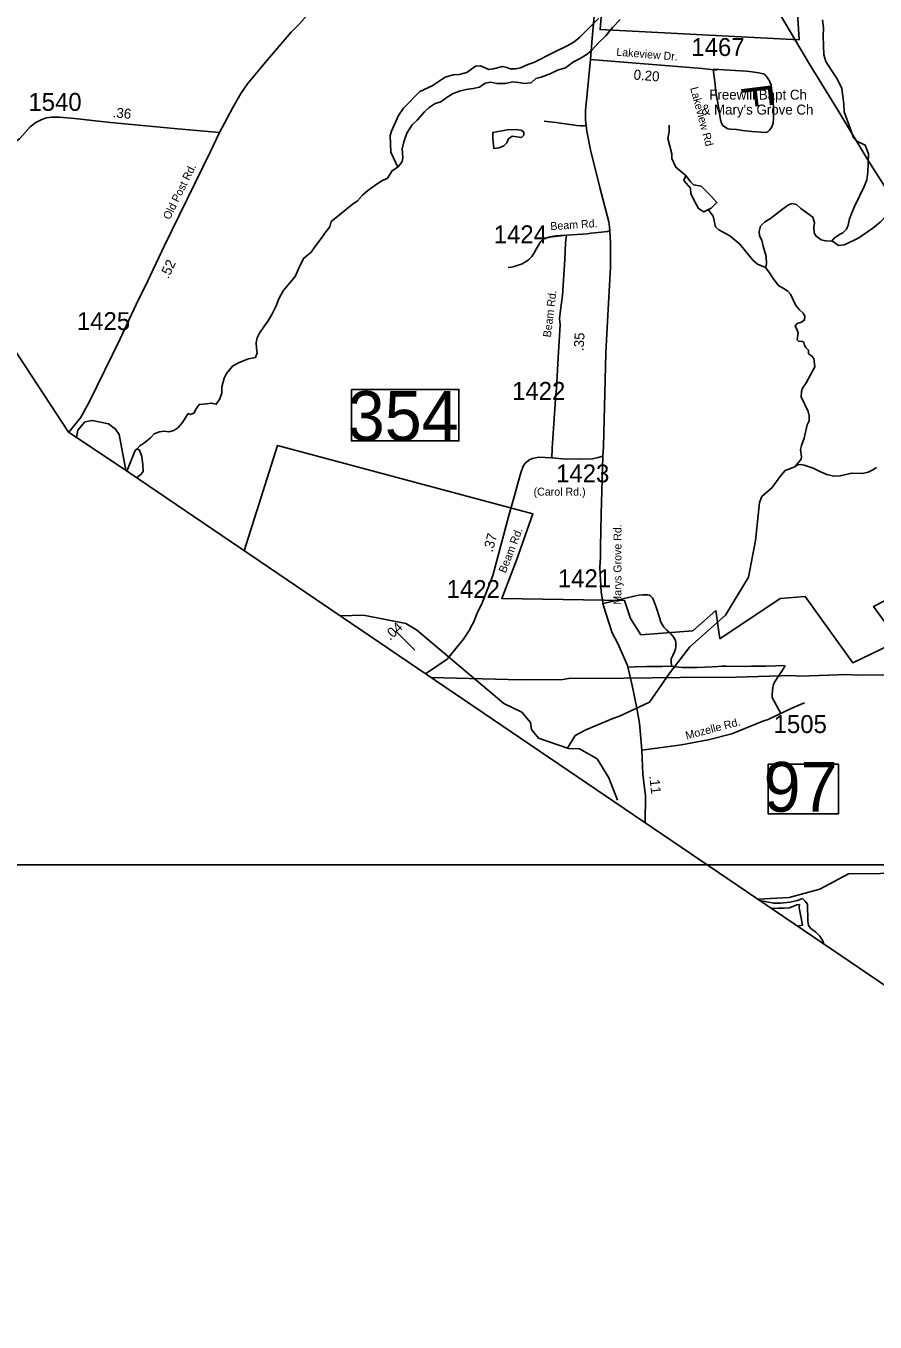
# Model space of a CAD drawing. Extents: x 1268485 to 1426702, y 514839 to 616766.
# Drawn here: x 1284426 to 1291429, y 584743 to 595436 of the extents above; entities that cross this region are included whole.
import ezdxf

# ---------------------------------------------------------------- set-up
doc = ezdxf.new("R2010")
doc.units = 0
for name, color, linetype in [('Old_Level_10', 7, 'Continuous'), ('Old_Level_11', 7, 'Continuous'), ('Old_Level_17', 7, 'Continuous'), ('Old_Level_22', 7, 'Continuous'), ('Old_Level_31', 7, 'Continuous'), ('Old_Level_32', 7, 'Continuous'), ('Old_Level_35', 7, 'Continuous'), ('Old_Level_48', 7, 'Continuous'), ('Old_Level_49', 7, 'Continuous'), ('Old_Level_50', 7, 'Continuous'), ('Old_Level_52', 7, 'Continuous'), ('Old_Level_56', 7, 'Continuous'), ('Old_Level_59', 7, 'Continuous'), ('Old_Level_62', 7, 'Continuous'), ('Old_Level_63', 7, 'Continuous'), ('Old_Level_8', 7, 'Continuous')]:
    doc.layers.add(name, color=color, linetype=linetype)

msp = doc.modelspace()

# ---------------------------------------------------------------- linework, layer by layer
at = {"layer": 'Old_Level_17'}
msp.add_line((1287633.601, 590286.276), (1287477.814, 590442.17), dxfattribs=at)
at = {"layer": 'Old_Level_22'}
msp.add_line((1290538.797, 594807.428), (1290538.797, 594807.428), dxfattribs=at)
at = {"layer": 'Old_Level_31'}
for p, q in [((1287832.422, 590149.716), (1287832.422, 590149.716)), ((1289463.669, 589808.514), (1289463.669, 589808.514))]:
    msp.add_line(p, q, dxfattribs=at)
for points in [[(1287110.158, 592437.603), (1287997.219, 592437.603), (1287997.219, 592012.174), (1287110.158, 592012.174), (1287110.158, 592437.603)], [(1290546.799, 589345.174), (1291127.281, 589345.174), (1291127.281, 588936.1), (1290546.799, 588936.1), (1290546.799, 589345.174)]]:
    msp.add_lwpolyline(points, dxfattribs=at)
at = {"layer": 'Old_Level_32'}
for points in [[(1288622.05, 597079.622), (1288572.393, 597038.158), (1288497.215, 596983.49), (1288260.148, 596824.586), (1287944.218, 596628.834), (1287817.925, 596537.729), (1287660.673, 596409.627), (1287589.144, 596345.233), (1287521.339, 596276.962), (1287404.685, 596167.653), (1287119.817, 595892.644), (1286723.931, 595500.009), (1286678.393, 595451.758), (1286614.957, 595384.542), (1286400.649, 595135.726), (1286252.429, 594959.218), (1286198.695, 594877.861), (1286130.586, 594756.275), (1286065.2, 594633.367), (1286021.61, 594555.394)], [(1288622.05, 597079.622), (1288726.94, 596969.93), (1288923.097, 596796.803), (1289010.597, 596695.735), (1289044.114, 596656.904), (1289074.104, 596609.248), (1289096.096, 596576.098), (1289121.978, 596523.235), (1289142.904, 596459.219), (1289154.67, 596351.428), (1289158.757, 596231.164), (1289145.135, 596022.353), (1289135.047, 595786.899), (1289122.674, 595639.228), (1289095.159, 595335.828), (1289082.775, 595157.988)], [(1289082.775, 595157.988), (1289041.609, 594739.092), (1289041.609, 594661.118), (1289051.144, 594568.608), (1289082.925, 594413.521), (1289159.002, 594103.52), (1289232.124, 593819.506), (1289239.039, 593775.344), (1289240.316, 593749.305)], [(1289082.775, 595157.988), (1290003.663, 595083.537), (1290126.148, 595069.92)], [(1284198.054, 594504.626), (1284225.952, 594489.207), (1284253.161, 594480.304), (1284301.667, 594475.488), (1284330.041, 594477.228), (1284355.412, 594489.536), (1284373.446, 594503.419), (1284419.305, 594557.287), (1284461.177, 594603.175), (1284509.029, 594639.087), (1284550.9, 594661.032), (1284592.771, 594678.988), (1284640.623, 594682.979), (1284704.427, 594682.979), (1284828.046, 594671.008), (1285125.131, 594639.087), (1285649.515, 594589.209), (1286021.61, 594555.394)], [(1286021.61, 594555.394), (1285949.414, 594400.768), (1285565.272, 593619.711), (1285431.777, 593332.926), (1285336.423, 593138.653), (1285202.927, 592855.833), (1284946.833, 592332.485), (1284875.999, 592202.97), (1284780.3, 592083.395)], [(1288883.157, 593710.07), (1288743.511, 593693.381), (1288701.88, 593681.024)], [(1288762.163, 591873.773), (1288765.387, 591953.036), (1288792.906, 592355.473), (1288800.669, 592447.251), (1288814.386, 592698.941), (1288831.716, 592973.241), (1288829.952, 592997.952), (1288826.424, 593020.898), (1288835.244, 593089.735), (1288850.064, 593213.284), (1288869.469, 593509.813), (1288875.668, 593646.188), (1288883.157, 593710.07)], [(1289240.316, 593749.305), (1289222.289, 593739.271), (1289116.443, 593728.68), (1289084.689, 593725.15), (1289056.464, 593721.62), (1288883.157, 593710.07)], [(1289240.316, 593749.305), (1289242.074, 593737.264), (1289247.305, 593651.426), (1289245.942, 593443.937), (1289225.228, 593049.255), (1289209.588, 592739.412), (1289188.651, 591967.443), (1289184.6, 591885.483)], [(1287913.315, 590229.746), (1287970.922, 590301.203), (1288033.583, 590377.856), (1288086.709, 590457.151), (1288098.969, 590482.261), (1288118.039, 590513.979), (1288153.457, 590605.169), (1288184.787, 590668.605), (1288276.055, 590902.525), (1288409.55, 591398.121), (1288458.589, 591569.927), (1288485.833, 591671.689), (1288506.267, 591748.342), (1288528.062, 591805.17), (1288544.408, 591828.959), (1288581.187, 591859.355), (1288602.983, 591868.606), (1288654.208, 591878.548), (1288762.163, 591873.773)], [(1288762.163, 591873.773), (1288850.041, 591865.602), (1288998.022, 591861.999), (1289098.825, 591864.642), (1289145.14, 591876.537), (1289184.6, 591885.483)], [(1289184.6, 591885.483), (1289171.13, 591409.4), (1289164.305, 591135.511), (1289164.255, 591053.471), (1289160.164, 590969.511), (1289169.366, 590765.156), (1289190.403, 590652.542), (1289231.109, 590521.579), (1289261.099, 590429.796), (1289306.805, 590341.644), (1289388.381, 590159.511), (1289424.479, 589994.501), (1289464.552, 589808.514)], [(1287721.032, 590090.55), (1287898.924, 590211.894), (1287913.315, 590229.746)], [(1289504.898, 589459.899), (1289833.02, 589505.79), (1290052.826, 589545.504), (1290246.876, 589596.691), (1290504.435, 589699.064), (1290548.187, 589714.759), (1290696.721, 589785.552), (1290762.916, 589815.491), (1290846.67, 589850.859)], [(1289464.552, 589808.514), (1289485.845, 589683.707), (1289504.898, 589459.899)], [(1289504.898, 589459.899), (1289514.622, 589263.718), (1289534.533, 589085.001), (1289532.544, 588862.016)]]:
    msp.add_lwpolyline(points, dxfattribs=at)
at = {"layer": 'Old_Level_35'}
for points in [[(1290093.282, 595079.806), (1290365.899, 595061.608), (1290415.214, 595056.687), (1290466.17, 595049.561), (1290508.923, 595039.77), (1290523.994, 595028.646), (1290542.654, 595007.269), (1290550.036, 594995.274), (1290557.418, 594983.227), (1290563.979, 594965.9), (1290570.746, 594948.522), (1290578.538, 594897.515), (1290586.228, 594846.508), (1290588.791, 594805.754), (1290591.251, 594765), (1290591.354, 594719.632), (1290591.661, 594674.213), (1290587.663, 594632.332), (1290574.745, 594596.703)], [(1290574.745, 594596.703), (1290559.161, 594575.788), (1290543.167, 594561.947), (1290524.917, 594556.103), (1290412.241, 594563.69), (1290334.731, 594573.072), (1290285.724, 594580.607), (1290238.664, 594583.734), (1290215.903, 594588.194), (1290193.963, 594601.112), (1290174.483, 594615.363), (1290163.41, 594634.075), (1290153.158, 594661.705), (1290143.11, 594731.987), (1290132.96, 594802.371), (1290119.734, 594870.5), (1290106.508, 594975.127), (1290093.282, 595079.806)], [(1289039.212, 594613.62), (1289021.988, 594612.39), (1288998.407, 594611.621), (1288967.239, 594614.133), (1288933.918, 594619.106), (1288874.453, 594628.128), (1288834.16, 594634.946), (1288799.506, 594640.226), (1288768.338, 594642.943), (1288699.338, 594649.504)], [(1288869.737, 593710.673), (1288799.506, 593703.702), (1288760.341, 593698.678), (1288737.478, 593693.141), (1288721.997, 593688.63), (1288706.618, 593684.632), (1288694.109, 593677.609), (1288683.652, 593668.587), (1288673.399, 593658.334), (1288664.787, 593647.261), (1288650.023, 593621.681), (1288634.234, 593593.794), (1288618.65, 593564.728), (1288610.653, 593551.45), (1288597.632, 593533.868), (1288583.996, 593518.796), (1288572.514, 593508.339), (1288560.723, 593498.752), (1288541.653, 593485.731), (1288524.634, 593476.196), (1288512.536, 593470.712), (1288495.209, 593464.201), (1288477.985, 593458.613), (1288452.148, 593451.385), (1288431.233, 593446.874), (1288403.038, 593442.312)], [(1289177.212, 590668.623), (1289323.619, 590704.764), (1289430.246, 590729.37), (1289481.509, 590739.366), (1289512.165, 590741.981), (1289536.771, 590741.981), (1289556.046, 590741.366), (1289568.041, 590739.366), (1289576.038, 590735.368), (1289585.983, 590727.371), (1289593.263, 590717.375), (1289599.209, 590706.045), (1289623.2, 590641.505), (1289653.856, 590548.258), (1289663.288, 590518.32), (1289669.235, 590504.326), (1289677.232, 590490.997), (1289687.894, 590476.387), (1289711.168, 590452.447), (1289730.545, 590435.12), (1289747.154, 590419.126), (1289760.38, 590402.517), (1289769.095, 590389.804), (1289776.374, 590375.809), (1289781.706, 590363.198), (1289785.704, 590348.589), (1289787.037, 590331.877), (1289786.422, 590314.55), (1289783.039, 590296.608), (1289773.709, 590272.002), (1289761.098, 590243.397), (1289751.768, 590225.352), (1289748.385, 590215.355), (1289746.334, 590196.747), (1289749.718, 590152.815)], [(1289386.16, 590146.355), (1289450.136, 590148.816), (1289544.05, 590151.482), (1289613.973, 590151.482), (1289672.515, 590152.149), (1289749.718, 590152.815)], [(1289749.718, 590152.815), (1289781.706, 590148.816), (1289808.362, 590146.15), (1289838.403, 590143.485), (1289871.621, 590144.1), (1289922.269, 590143.485), (1289960.101, 590143.485), (1290027.973, 590145.484), (1290086.003, 590147.483), (1290135.831, 590151.482), (1290165.871, 590153.481), (1290203.088, 590154.147), (1290243.175, 590152.149), (1290293.721, 590152.815), (1290352.981, 590152.149), (1290408.858, 590152.815), (1290479.498, 590154.814), (1290527.993, 590155.48), (1290610.014, 590156.813), (1290659.841, 590160.812), (1290686.498, 590156.813)], [(1290686.498, 590156.813), (1290659.841, 590114.214), (1290630.621, 590068.231), (1290610.629, 590039.626), (1290602.017, 590024.299), (1290594.635, 590011.688), (1290590.636, 590002.306), (1290587.253, 589991.695), (1290585.407, 589981.083), (1290580.589, 589922.439), (1290580.589, 589895.834), (1290648.666, 589770.085)]]:
    msp.add_lwpolyline(points, dxfattribs=at)
at = {"layer": 'Old_Level_48'}
msp.add_lwpolyline([(1290729.621, 596514.488), (1290802.25, 595321.464), (1289160.786, 595405.264), (1289243.583, 596401.2)], dxfattribs=at)
at = {"layer": 'Old_Level_49'}
msp.add_lwpolyline([(1290729.621, 596514.488), (1290802.25, 595321.464), (1289160.786, 595405.264), (1289243.583, 596401.2)], dxfattribs=at)
at = {"layer": 'Old_Level_50'}
for p, q in [((1287832.422, 590149.716), (1287832.422, 590149.716)), ((1289463.669, 589808.514), (1289463.669, 589808.514))]:
    msp.add_line(p, q, dxfattribs=at)
msp.add_lwpolyline([(1286225.606, 591106.704), (1286501.164, 591975.655), (1288607.754, 591410.648), (1288470.74, 591028.437), (1288350.852, 590712.698), (1289361.33, 590696.08), (1289412.71, 590546.519), (1289498.344, 590413.576), (1289926.513, 590446.812), (1290114.907, 590612.991), (1290149.161, 590380.34), (1290645.836, 590712.698), (1290851.357, 590729.315), (1291245.272, 590180.926), (1291622.061, 590363.723), (1291416.54, 590646.227), (1292255.751, 591078.29)], dxfattribs=at)
at = {"layer": 'Old_Level_52'}
msp.add_lwpolyline([(1268485.228, 616765.973), (1271092.371, 612866.089), (1271603.979, 612109.028), (1273440.333, 609310.323), (1274778.27, 607238.2), (1275374.14, 606323.169), (1278026.752, 602285.653), (1279408.707, 600233.543), (1280579.426, 598504.803), (1280995.776, 597856.098), (1281572.617, 596979.448), (1282413.042, 595678.081), (1282806.841, 595082.057), (1283106.06, 594638.413), (1283535.727, 593965.428), (1283962.284, 593326.724), (1284776.514, 592085.916), (1285203.794, 591801.378), (1287417.971, 590296.08), (1292077.678, 587135.953), (1292709.921, 586705.02), (1294394.058, 585547.168), (1295250.323, 584942.843), (1295803.932, 584561.919)], dxfattribs=at)
at = {"layer": 'Old_Level_56'}
for points in [[(1293966.475, 590127.66), (1293962.6, 590133.941), (1293702.13, 590554.19), (1293445.419, 590962.359), (1293183.311, 591390.645), (1292925.166, 591817.051), (1292709.087, 592166.173), (1292429.665, 592629.025), (1292211.746, 592976.182), (1292001.34, 593319.486), (1291858.853, 593544.932), (1291616.504, 593941.007), (1291363.999, 594339.488), (1291127.574, 594731.642), (1290886.864, 595119.679), (1290648.677, 595523.675)], [(1287766.227, 590059.899), (1288508.976, 590040.938), (1288853.41, 590044.412), (1288899.571, 590051.288), (1289355.845, 590054.112), (1289822.4, 590060.731), (1290284.675, 590063.435), (1290741.15, 590076.26), (1290807.107, 590072.532), (1291203.746, 590084.96), (1291277.703, 590081.071), (1291663.899, 590081.703), (1291922.965, 590087.144), (1292118.478, 590094.815), (1292577.136, 590105.995), (1293043.518, 590113.217), (1293495.817, 590116.721), (1293932.195, 590124.548), (1293966.475, 590127.66)]]:
    msp.add_lwpolyline(points, dxfattribs=at)
at = {"layer": 'Old_Level_59'}
for points in [[(1289326.593, 595490.218), (1289262.719, 595421.987), (1289208.79, 595355.448), (1289145.019, 595293.265), (1289093.448, 595236.723), (1289054.386, 595201.761), (1288991.435, 595163.57), (1288942.838, 595138.964), (1288875.375, 595090.879), (1288810.887, 595070.784), (1288754.292, 595044.384), (1288675.45, 595012.652), (1288631.158, 595001.938), (1288592.199, 594966.977), (1288534.066, 594960.671), (1288488.442, 594968.053), (1288438.512, 594973.538), (1288380.277, 594961.235), (1288308.406, 594961.286), (1288260.834, 594970.718), (1288214.493, 594964.106), (1288167.638, 594929.452), (1288113.402, 594918.994), (1288057.32, 594910.587), (1288002.879, 594898.232), (1287950.386, 594877.727), (1287899.533, 594847.174), (1287848.577, 594808.625), (1287800.185, 594796.014), (1287751.28, 594763.411), (1287712.423, 594728.449), (1287652.445, 594658.168), (1287611.332, 594619.259), (1287567.451, 594552.515), (1287543.255, 594479.106), (1287527.671, 594421.436), (1287532.489, 594385.295), (1287533.412, 594347.207), (1287528.491, 594317.269), (1287497.425, 594276.156), (1287446.368, 594241.553), (1287408.638, 594180.653), (1287356.042, 594154.15), (1287304.984, 594119.547), (1287245.929, 594077.256), (1287200.92, 594040.5), (1287159.5, 593993.697), (1287116.746, 593962.887), (1287073.685, 593926.081), (1287010.324, 593873.895), (1286944.81, 593821.761), (1286931.482, 593778.033), (1286900.416, 593736.869), (1286852.537, 593672.226), (1286817.268, 593625.167), (1286777.693, 593568.214), (1286716.28, 593517.976), (1286677.935, 593436.98), (1286646.049, 593369.826), (1286602.476, 593317.025), (1286546.599, 593250.588), (1286512.663, 593183.484), (1286488.979, 593126.07), (1286457.196, 593060.915), (1286423.568, 593001.808), (1286392.4, 592962.695), (1286352.62, 592901.743), (1286333.55, 592862.27), (1286324.425, 592824.438), (1286329.039, 592778.251), (1286333.857, 592738.06), (1286320.734, 592700.382), (1286262.499, 592690.129), (1286185.81, 592658.295), (1286129.01, 592629.946), (1286079.285, 592569.303), (1286062.163, 592529.728), (1286042.171, 592458.267), (1286040.633, 592408.182), (1286025.254, 592360.61), (1285996.034, 592315.346), (1285954.306, 592324.624), (1285916.166, 592317.755), (1285854.036, 592311.552), (1285829.122, 592278.231), (1285812, 592240.655), (1285783.805, 592229.48), (1285764.018, 592238.092)], [(1285764.018, 592238.092), (1285738.899, 592200.772), (1285717.881, 592165.35), (1285678.614, 592120.392), (1285646.01, 592097.324), (1285603.872, 592088.558), (1285570.038, 592091.531), (1285527.9, 592086.763), (1285483.506, 592072.102), (1285454.492, 592038.884), (1285407.432, 591998.233), (1285366.729, 591971.319), (1285344.489, 591946.968)], [(1290767.083, 591798.409), (1290688.243, 591767.127), (1290642.098, 591716.759), (1290579.173, 591628.615), (1290495.273, 591553.062), (1290474.428, 591504.508), (1290442.012, 591191.827), (1290386.144, 590888.283), (1290196.196, 590573.899), (1289900.672, 590313.849), (1289737.068, 590099.783), (1289567.895, 589855.834), (1289320.392, 589742.505), (1289265.771, 589722.759), (1289044.927, 589628.077), (1288956.832, 589581.906), (1288893.7, 589476.624)], [(1289305.015, 589048.84), (1289233.701, 589233.524), (1289137.216, 589388.827), (1288990.392, 589472.774), (1288900.187, 589474.349), (1288652.176, 589561.342), (1288595.172, 589631.47), (1288588.2, 589690.679), (1288515.202, 589774.238), (1288367.154, 589846.108), (1287648.139, 590454.754), (1287558.223, 590505.709), (1287209.122, 590575.171), (1287019.36, 590569.235)], [(1291886.258, 588482.05), (1291735.237, 588445.705), (1291209.278, 588439.912), (1290972.238, 588313.344), (1290721.254, 588246.189), (1290463.542, 588230.63)]]:
    msp.add_lwpolyline(points, dxfattribs=at)
at = {"layer": 'Old_Level_62'}
for points in [[(1289148.915, 595498.267), (1288995.023, 595343.913), (1288943.965, 595303.159), (1288889.217, 595270.505), (1288775.823, 595217.243), (1288613.627, 595133.12), (1288565.337, 595118.305), (1288504.539, 595089.803), (1288462.298, 595080.883), (1288420.262, 595081.857), (1288392.58, 595092.571), (1288356.696, 595101.439), (1288282.16, 595081.241), (1288244.02, 595076.167), (1288174.815, 595107.95), (1288134.625, 595102.874), (1288061.319, 595052.688), (1287998.88, 595036.182), (1287950.796, 595033.362), (1287882.308, 595013.062), (1287776.399, 594941.55), (1287675.206, 594894.029), (1287539.769, 594757.208), (1287498.246, 594696.205), (1287441.036, 594567.586), (1287430.168, 594531.856), (1287436.258, 594394.446), (1287492.896, 594270.162)], [(1290995.614, 595484.938), (1291003.919, 595416.707), (1291000.33, 595352.833), (1291006.584, 595198.583), (1291023.194, 595142.091), (1291067.587, 595074.987), (1291116.299, 594999.036), (1291154.055, 594919.286), (1291170.834, 594793.365), (1291175.029, 594726.207), (1291225.369, 594583.496), (1291250.539, 594512.142), (1291271.514, 594486.957), (1291347.023, 594453.378), (1291374.755, 594381.04), (1291368.911, 594227.097), (1291359.479, 594165.325), (1291340.102, 594111.755), (1291257.978, 593945.663), (1291236.755, 593894.144), (1291217.48, 593844.624), (1291206.203, 593792.848), (1291193.284, 593759.117), (1291162.629, 593729.846), (1291134.332, 593716.517), (1291091.578, 593685.606), (1291070.971, 593660.077)], [(1288276.008, 594509.044), (1288277.341, 594557.026), (1288397.912, 594578.095), (1288465.886, 594580.402), (1288509.87, 594575.378), (1288533.554, 594560.819), (1288532.939, 594534.778), (1288514.381, 594515.247), (1288436.667, 594527.088), (1288406.216, 594505.865), (1288391.248, 594472.237), (1288368.692, 594446.81), (1288330.142, 594429.688), (1288286.056, 594424.716), (1288276.008, 594509.044)], [(1289731.57, 594617.465), (1289730.34, 594565.433), (1289720.908, 594507.66), (1289751.768, 594380.835), (1289752.896, 594342.746), (1289787.14, 594269.902), (1289868.581, 594201.462)], [(1291070.971, 593660.077), (1291086.657, 593653.669), (1291126.13, 593624.706), (1291176.162, 593629.473), (1291293.76, 593686.682), (1291409.717, 593767.832), (1291470.925, 593818.377), (1291518.189, 593867.231), (1291575.296, 593909.881), (1291640.195, 593946.227), (1291695.252, 593982.932), (1291742.106, 594019.892), (1291926.653, 594123.29), (1291949.209, 594148.665), (1291958.026, 594182.498), (1291960.897, 594218.434), (1291969.611, 594248.166), (1291985.913, 594259.803), (1292024.258, 594274.874)], [(1289851.802, 594159.489), (1289906.336, 594096.528), (1289910.532, 594054.555), (1289935.701, 593995.792), (1289973.456, 593928.633), (1290015.406, 593903.449), (1290078.331, 593932.831), (1290124.475, 593979.002), (1290074.135, 594033.568), (1289994.431, 594113.318), (1289931.506, 594125.91), (1289906.336, 594151.094), (1289868.581, 594201.462), (1289851.802, 594159.489)], [(1290052.696, 593920.862), (1290093.487, 593866.154), (1290113.275, 593779.622), (1290140.649, 593752.966), (1290231.487, 593704.624), (1290313.816, 593636.599), (1290383.739, 593546.888), (1290422.596, 593501.879), (1290457.967, 593471.019), (1290525.327, 593443.337)], [(1290525.327, 593443.337), (1290533.939, 593471.122), (1290531.479, 593533.201), (1290505.54, 593617.887), (1290494.672, 593668.228), (1290475.704, 593704.727), (1290472.424, 593738.765), (1290483.599, 593784.544), (1290516.407, 593817.762), (1290567.158, 593846.52), (1290665.07, 593924.133), (1290714.078, 593958.991), (1290744.323, 593972.269), (1290780.207, 593963.349), (1290817.321, 593928.49), (1290915.746, 593858.055), (1290928.459, 593811.661), (1290923.743, 593775.726), (1290926.409, 593729.641), (1290943.838, 593701.241), (1290985.156, 593672.175), (1291020.938, 593663.255), (1291070.971, 593660.077)], [(1290525.327, 593443.337), (1290552.496, 593408.632), (1290592.789, 593343.63), (1290635.543, 593290.522), (1290671.222, 593273.656), (1290708.541, 593246.692), (1290731.917, 593222.137), (1290775.696, 593128.992), (1290804.813, 593094.236), (1290836.186, 593065.529), (1290849.617, 593041.127), (1290846.849, 593011.19), (1290822.345, 592991.761), (1290786.051, 592980.637), (1290769.544, 592961.003), (1290786.666, 592926.606), (1290794.253, 592904.358), (1290786.871, 592846.584), (1290800.507, 592832.23), (1290824.601, 592835.614), (1290840.287, 592825.258), (1290845.721, 592801.062), (1290857.204, 592782.813), (1290878.734, 592762.257), (1290880.067, 592732.165), (1290903.546, 592715.607), (1290925.076, 592691.052), (1290931.433, 592624.872), (1290860.075, 592490.563), (1290830.957, 592447.245), (1290822.345, 592419.409), (1290819.167, 592375.477), (1290876.171, 592253.983), (1290885.501, 592219.74), (1290884.476, 592177.756), (1290869.61, 592144.127), (1290842.85, 592034.68), (1290821.422, 591975.164), (1290814.553, 591941.331), (1290823.063, 591881.096), (1290818.757, 591863.154), (1290767.083, 591798.409)], [(1284842.577, 592041.923), (1284854.688, 592102.187), (1284913.417, 592169.345), (1284976.342, 592181.937), (1285106.386, 592152.556), (1285165.116, 592110.582), (1285194.481, 592064.411), (1285251.089, 591769.882)], [(1285257.945, 591762.357), (1285326.137, 591933.434), (1285344.489, 591946.968), (1285364.277, 591936.51), (1285380.989, 591884.017), (1285389.293, 591813.838), (1285391.959, 591759.704), (1285377.4, 591738.071), (1285339.37, 591707.001)], [(1291441.295, 591793.949), (1291410.845, 591772.624), (1291372.295, 591753.554), (1291324.107, 591744.736), (1291236.14, 591746.941), (1291141.304, 591723.155), (1291089.323, 591720.489), (1291031.703, 591735.919), (1290974.186, 591759.295), (1290918.822, 591786.67), (1290845.413, 591812.558), (1290817.629, 591817.172), (1290789.434, 591813.839), (1290767.083, 591798.409)], [(1290829.727, 588236.757), (1290789.332, 588221.737), (1290726.996, 588207.332), (1290648.768, 588199.181), (1290592.584, 588198.566), (1290478.526, 588220.469)], [(1290829.727, 588236.757), (1290853.205, 588216.2), (1290870.635, 588189.748), (1290873.198, 588053.646), (1290880.375, 588015.454), (1290899.752, 587990.95), (1290939.02, 587959.937), (1290972.238, 587927.128), (1290999.202, 587888.424), (1291007.212, 587861.924)], [(1290576.573, 588153.975), (1290629.699, 588157.71), (1290679.731, 588156.428), (1290721.87, 588161.4), (1290784.308, 588183.905), (1290804.505, 588187.39), (1290803.89, 588161.4), (1290830.342, 588018.633), (1290789.865, 588009.325)]]:
    msp.add_lwpolyline(points, dxfattribs=at)
at = {"layer": 'Old_Level_63'}
msp.add_line((1278611.149, 588514.397), (1305516.95, 588514.397), dxfattribs=at)

# ---------------------------------------------------------------- texts
at = {"layer": 'Old_Level_10'}
msp.add_text('Lakeview Rd', height=65.61666, rotation=284.9448833, dxfattribs=at).set_placement((1289903.497, 594922.91))
at = {"layer": 'Old_Level_11'}
for s, height, rotation, p in [('Lakeview Dr.', 65.61666, 355.3779056, (1289293.497, 595190.496)), ('Old Post Rd.', 65.61666, 63.8110194, (1285612.068, 593831.842)), ('Beam Rd.', 65.6167, 3.8128861, (1288752.805, 593750.46)), ('Beam Rd.', 65.6167, 83.1601667, (1288755.172, 592864.077)), ('Beam Rd.', 65.6167, 68.6859222, (1288382.54, 590917.412)), ('Marys Grove Rd.', 65.61666, 89.9650583, (1289337.045, 590661.692)), ('Mozelle Rd.', 65.61666, 14.7769111, (1289874.963, 589548.468))]:
    msp.add_text(s, height=height, rotation=rotation, dxfattribs=at).set_placement(p)
msp.add_text('(Carol Rd.)', height=65.61666, dxfattribs=at).set_placement((1288612.691, 591560.801))
at = {"layer": 'Old_Level_17'}
for s, rotation, p in [('0.20', 355.377925, (1289435.016, 594994.334)), ('.36', 354.566575, (1285139.058, 594682.995)), ('.52', 65.0384639, (1285601.248, 593344.869)), ('.35', 86.3848861, (1289024.501, 592751.411)), ('.37', 74.9244028, (1288274.531, 591089.944)), ('.04', 43.1758556, (1287429.399, 590362.225)), ('.11', 276.3572778, (1289566.519, 589247.231))]:
    msp.add_text(s, height=82.0208, rotation=rotation, dxfattribs=at).set_placement(p)
at = {"layer": 'Old_Level_22'}
for s, p in [('Freewill Bapt Ch', (1290061.871, 594827.934)), ("& Mary's Grove Ch", (1289997.241, 594704.902))]:
    msp.add_text(s, height=82.02083, dxfattribs=at).set_placement(p)
msp.add_text('F', height=246.062, rotation=277.0807722, dxfattribs=at).set_placement((1290320.471, 594940.921))
at = {"layer": 'Old_Level_31'}
for s, p in [('354', (1287080.117, 592012.907)), ('97', (1290509.834, 588953.632))]:
    msp.add_text(s, height=410.1042, dxfattribs=at).set_placement(p)
at = {"layer": 'Old_Level_8'}
for s, p in [('1467', (1289913.614, 595188.017)), ('1540', (1284446.556, 594735.369)), ('1424', (1288283.794, 593642.934)), ('1425', (1284846.519, 592926.885)), ('1422', (1288435.346, 592351.15)), ('1423', (1288798.214, 591670.244)), ('1421', (1288813.009, 590805.245)), ('1422', (1287895.954, 590716.616)), ('1505', (1290592.099, 589602.609))]:
    msp.add_text(s, height=147.6375, dxfattribs=at).set_placement(p)

doc.saveas('drawing.dxf')
